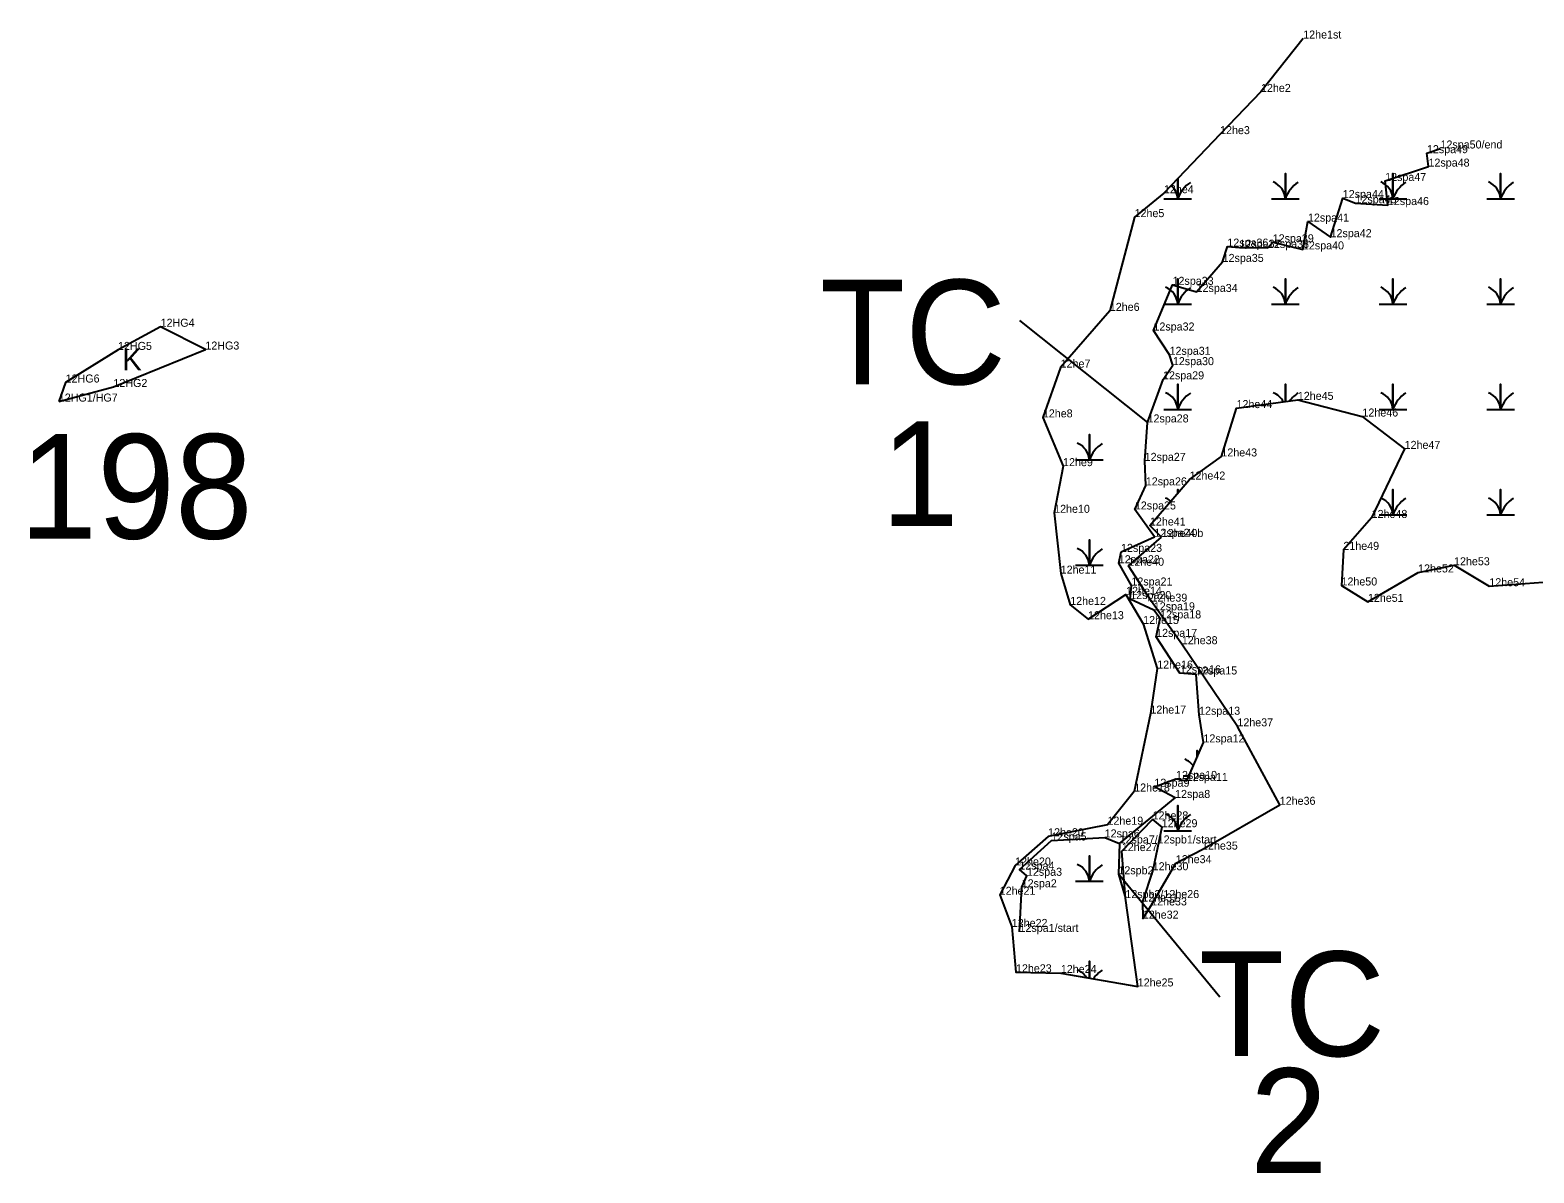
# Model space of a CAD drawing. Extents: x 2072529 to 2268796, y 436423 to 470397.
# Drawn here: x 2236941 to 2237881, y 452007 to 452720 of the extents above; entities that cross this region are included whole.
import ezdxf

# ---------------------------------------------------------------- set-up
doc = ezdxf.new("R2010")
doc.units = 0
for name, color, linetype in [('Default', 7, 'Continuous'), ('Exist Environmental Wetland Boundary', 7, 'Continuous'), ('Exist Environmental Wetland Boundary Cogo Comment', 7, 'Continuous'), ('Exist Environmental Wetland Boundary Cogo Point CELL', 7, 'Continuous'), ('Exist Hydro Jurisdictional Stream or Body of Water NEU Mitigable', 7, 'Continuous'), ('Exist Hydro Jurisdictional Stream or Body of Water NEU Mitigable Cogo Comment', 7, 'Continuous'), ('Exist Hydro Swamp or Marsh', 7, 'Continuous')]:
    doc.layers.add(name, color=color, linetype=linetype)

msp = doc.modelspace()

# ---------------------------------------------------------------- linework, layer by layer
at = {"layer": 'Default'}
for p, q in [((2237559.4, 452538.9), (2237639.51, 452475.3)), ((2237684.72, 452116.26), (2237621.28, 452193.03))]:
    msp.add_line(p, q, dxfattribs=at)
at = {"layer": 'Exist Environmental Wetland Boundary'}
for points in [[(2237736.78, 452715.1), (2237710.39, 452681.74), (2237684.83, 452655.38), (2237649.73, 452618.49), (2237631.39, 452603.53), (2237615.92, 452544.98), (2237585.18, 452509.55), (2237574.08, 452478.45), (2237586.7, 452447.98), (2237581.13, 452418.84), (2237585.21, 452380.85), (2237591.16, 452361.32), (2237602.35, 452352.39), (2237625.96, 452367.84), (2237636.77, 452349.4), (2237645.54, 452321.53), (2237641.29, 452293.42), (2237631.15, 452244.75), (2237614.47, 452224.01), (2237577.35, 452216.62), (2237556.74, 452198.54), (2237547.11, 452180.26), (2237554.66, 452160.16), (2237557.27, 452131.81), (2237585.31, 452131.38), (2237633.37, 452122.99), (2237625.63, 452178.19), (2237623.42, 452207.54), (2237642.65, 452227.33), (2237648.37, 452222.44), (2237642.72, 452195.57), (2237636.26, 452176.03), (2237636.55, 452165.34), (2237641.77, 452173.59), (2237657.15, 452199.99), (2237673.55, 452208.46), (2237722.12, 452236.46), (2237695.65, 452285.45), (2237660.93, 452336.76), (2237642, 452363.36), (2237627.5, 452385.76), (2237648.31, 452403.71)], [(2237648.31, 452403.71), (2237641, 452410.91), (2237665.74, 452439.62), (2237685.64, 452454.05), (2237695.1, 452484.25), (2237733.42, 452489.4), (2237773.59, 452478.91), (2237800.16, 452458.77), (2237779.53, 452415.65), (2237761.89, 452395.71), (2237760.7, 452373.45), (2237777.21, 452363.22), (2237808.59, 452381.6), (2237831.04, 452386.06), (2237853.08, 452372.99), (2237886.71, 452375.42)]]:
    msp.add_lwpolyline(points, dxfattribs=at)
msp.add_lwpolyline([(2236959.12, 452488.33), (2236993.25, 452497.44), (2237050.72, 452520.82), (2237022.73, 452535.06), (2236996.11, 452520.59), (2236963.39, 452500.23)], close=True, dxfattribs=at)
at = {"layer": 'Exist Environmental Wetland Boundary Cogo Point CELL'}
for p, q in [((2237736.78, 452715.1), (2237736.78, 452715.1)), ((2237710.39, 452681.74), (2237710.39, 452681.74)), ((2237684.83, 452655.38), (2237684.83, 452655.38)), ((2237822.56, 452646.42), (2237822.56, 452646.42)), ((2237814.1, 452643.49), (2237814.1, 452643.49)), ((2237787.98, 452626.12), (2237787.98, 452626.12)), ((2237815.08, 452635.1), (2237815.08, 452635.1)), ((2237649.73, 452618.49), (2237649.73, 452618.49)), ((2237761.5, 452615.46), (2237761.5, 452615.46)), ((2237769.46, 452612.21), (2237769.46, 452612.21)), ((2237789.7, 452611.07), (2237789.7, 452611.07)), ((2237631.39, 452603.53), (2237631.39, 452603.53)), ((2237739.75, 452600.76), (2237739.75, 452600.76)), ((2237753.87, 452591.02), (2237753.87, 452591.02)), ((2237689.37, 452585.13), (2237689.37, 452585.13)), ((2237696.94, 452584.48), (2237696.94, 452584.48)), ((2237714.72, 452584.3), (2237714.72, 452584.3)), ((2237717.72, 452587.81), (2237717.72, 452587.81)), ((2237736.6, 452583.39), (2237736.6, 452583.39)), ((2237686.42, 452575.56), (2237686.42, 452575.56)), ((2237655.12, 452561.26), (2237655.12, 452561.26)), ((2237670.15, 452556.8), (2237670.15, 452556.8)), ((2237615.92, 452544.98), (2237615.92, 452544.98)), ((2237022.73, 452535.06), (2237022.73, 452535.06)), ((2237643.19, 452532.72), (2237643.19, 452532.72)), ((2236996.11, 452520.59), (2236996.11, 452520.59)), ((2237050.72, 452520.82), (2237050.72, 452520.82)), ((2237653.26, 452517.53), (2237653.26, 452517.53)), ((2237585.18, 452509.55), (2237585.18, 452509.55)), ((2237655.32, 452511.08), (2237655.32, 452511.08)), ((2236963.39, 452500.23), (2236963.39, 452500.23)), ((2236993.25, 452497.44), (2236993.25, 452497.44)), ((2237649.18, 452502.2), (2237649.18, 452502.2)), ((2236959.12, 452488.33), (2236959.12, 452488.33)), ((2237733.42, 452489.4), (2237733.42, 452489.4)), ((2237574.08, 452478.45), (2237574.08, 452478.45)), ((2237695.1, 452484.25), (2237695.1, 452484.25)), ((2237773.59, 452478.91), (2237773.59, 452478.91)), ((2237639.51, 452475.3), (2237639.51, 452475.3)), ((2237800.16, 452458.77), (2237800.16, 452458.77)), ((2237586.7, 452447.98), (2237586.7, 452447.98)), ((2237637.7, 452451.3), (2237637.7, 452451.3)), ((2237685.64, 452454.05), (2237685.64, 452454.05)), ((2237665.74, 452439.62), (2237665.74, 452439.62)), ((2237638.41, 452435.98), (2237638.41, 452435.98)), ((2237631.58, 452420.93), (2237631.58, 452420.93)), ((2237581.13, 452418.84), (2237581.13, 452418.84)), ((2237641, 452410.91), (2237641, 452410.91)), ((2237779.53, 452415.65), (2237779.53, 452415.65)), ((2237643.81, 452403.89), (2237643.81, 452403.89)), ((2237648.28, 452403.54), (2237648.28, 452403.54)), ((2237622.91, 452394.45), (2237622.91, 452394.45)), ((2237761.89, 452395.71), (2237761.89, 452395.71)), ((2237621.51, 452387.34), (2237621.51, 452387.34)), ((2237627.5, 452385.76), (2237627.5, 452385.76)), ((2237808.59, 452381.6), (2237808.59, 452381.6)), ((2237831.04, 452386.06), (2237831.04, 452386.06)), ((2237585.21, 452380.85), (2237585.21, 452380.85)), ((2237629.41, 452373.43), (2237629.41, 452373.43)), ((2237760.7, 452373.45), (2237760.7, 452373.45)), ((2237853.08, 452372.99), (2237853.08, 452372.99)), ((2237625.96, 452367.84), (2237625.96, 452367.84)), ((2237628.67, 452364.97), (2237628.67, 452364.97)), ((2237642, 452363.36), (2237642, 452363.36)), ((2237777.21, 452363.22), (2237777.21, 452363.22)), ((2237591.16, 452361.32), (2237591.16, 452361.32)), ((2237643.43, 452357.95), (2237643.43, 452357.95)), ((2237602.35, 452352.39), (2237602.35, 452352.39)), ((2237636.77, 452349.4), (2237636.77, 452349.4)), ((2237647.34, 452352.86), (2237647.34, 452352.86)), ((2237644.85, 452341.36), (2237644.85, 452341.36)), ((2237660.93, 452336.76), (2237660.93, 452336.76)), ((2237645.54, 452321.53), (2237645.54, 452321.53)), ((2237659.69, 452318.6), (2237659.69, 452318.6)), ((2237669.84, 452317.85), (2237669.84, 452317.85)), ((2237641.29, 452293.42), (2237641.29, 452293.42)), ((2237671.71, 452292.71), (2237671.71, 452292.71)), ((2237695.65, 452285.45), (2237695.65, 452285.45)), ((2237674.43, 452275.43), (2237674.43, 452275.43)), ((2237657.27, 452252.61), (2237657.27, 452252.61)), ((2237663.99, 452251.34), (2237663.99, 452251.34)), ((2237631.15, 452244.75), (2237631.15, 452244.75)), ((2237643.76, 452247.74), (2237643.76, 452247.74)), ((2237656.7, 452240.74), (2237656.7, 452240.74)), ((2237722.12, 452236.46), (2237722.12, 452236.46)), ((2237614.47, 452224.01), (2237614.47, 452224.01)), ((2237642.65, 452227.33), (2237642.65, 452227.33)), ((2237648.37, 452222.44), (2237648.37, 452222.44)), ((2237577.35, 452216.62), (2237577.35, 452216.62)), ((2237579.46, 452214.18), (2237579.46, 452214.18)), ((2237612.7, 452216.08), (2237612.7, 452216.08)), ((2237622.04, 452212.29), (2237622.04, 452212.29)), ((2237623.42, 452207.54), (2237623.42, 452207.54)), ((2237673.55, 452208.46), (2237673.55, 452208.46)), ((2237556.74, 452198.54), (2237556.74, 452198.54)), ((2237559.38, 452195.98), (2237559.38, 452195.98)), ((2237642.72, 452195.57), (2237642.72, 452195.57)), ((2237657.15, 452199.99), (2237657.15, 452199.99)), ((2237560.83, 452184.92), (2237560.83, 452184.92)), ((2237564.12, 452192.11), (2237564.12, 452192.11)), ((2237621.28, 452193.03), (2237621.28, 452193.03)), ((2237547.11, 452180.26), (2237547.11, 452180.26)), ((2237625.63, 452178.19), (2237625.63, 452178.19)), ((2237625.63, 452178.19), (2237625.63, 452178.19)), ((2237636.26, 452176.03), (2237636.26, 452176.03)), ((2237636.55, 452165.34), (2237636.55, 452165.34)), ((2237641.77, 452173.59), (2237641.77, 452173.59)), ((2237554.66, 452160.16), (2237554.66, 452160.16)), ((2237559.48, 452157.07), (2237559.48, 452157.07)), ((2237557.27, 452131.81), (2237557.27, 452131.81)), ((2237585.31, 452131.38), (2237585.31, 452131.38)), ((2237633.37, 452122.99), (2237633.37, 452122.99))]:
    msp.add_line(p, q, dxfattribs=at)
at = {"layer": 'Exist Hydro Jurisdictional Stream or Body of Water NEU Mitigable'}
for points in [[(2237559.48, 452157.07), (2237560.83, 452184.92), (2237564.12, 452192.11), (2237559.38, 452195.98), (2237579.46, 452214.18), (2237612.7, 452216.08), (2237622.04, 452212.29), (2237656.7, 452240.74), (2237643.76, 452247.74), (2237657.27, 452252.61), (2237663.99, 452251.34), (2237674.43, 452275.43), (2237671.71, 452292.71), (2237669.84, 452317.85), (2237659.69, 452318.6), (2237644.85, 452341.36), (2237647.34, 452352.86), (2237643.43, 452357.95), (2237628.67, 452364.97), (2237629.41, 452373.43), (2237621.51, 452387.34), (2237622.91, 452394.45), (2237643.81, 452403.89), (2237631.58, 452420.93), (2237638.41, 452435.98), (2237637.7, 452451.3), (2237639.51, 452475.3), (2237649.18, 452502.2), (2237655.32, 452511.08), (2237653.26, 452517.53), (2237643.19, 452532.72), (2237655.12, 452561.26), (2237670.15, 452556.8), (2237686.42, 452575.56), (2237689.37, 452585.13), (2237696.94, 452584.48), (2237714.72, 452584.3), (2237717.72, 452587.81), (2237736.6, 452583.39), (2237739.75, 452600.76), (2237753.87, 452591.02), (2237761.5, 452615.46), (2237769.46, 452612.21), (2237789.7, 452611.07), (2237787.98, 452626.12), (2237815.08, 452635.1), (2237814.1, 452643.49), (2237822.56, 452646.42)], [(2237622.04, 452212.29), (2237621.28, 452193.03), (2237625.63, 452178.19)]]:
    msp.add_lwpolyline(points, dxfattribs=at)
at = {"layer": 'Exist Hydro Swamp or Marsh'}
for points in [[(2237649.75, 452615.01), (2237658.36, 452615.01), (2237658.36, 452627.56)], [(2237658.36, 452627.56), (2237658.36, 452615.01), (2237666.96, 452615.01)], [(2237717, 452615.01), (2237725.61, 452615.01), (2237725.61, 452630.79), (2237725.61, 452615.01), (2237734.21, 452615.01)], [(2237784.25, 452615.01), (2237792.86, 452615.01), (2237792.86, 452630.79), (2237792.86, 452615.01), (2237801.46, 452615.01)], [(2237851.5, 452615.01), (2237860.11, 452615.01), (2237860.11, 452630.79), (2237860.11, 452615.01), (2237868.71, 452615.01)], [(2237649.75, 452549.21), (2237658.36, 452549.21), (2237658.36, 452564.99), (2237658.36, 452549.21), (2237666.96, 452549.21)], [(2237717, 452549.21), (2237725.61, 452549.21), (2237725.61, 452564.99), (2237725.61, 452549.21), (2237734.21, 452549.21)], [(2237784.25, 452549.21), (2237792.86, 452549.21), (2237792.86, 452564.99), (2237792.86, 452549.21), (2237801.46, 452549.21)], [(2237851.5, 452549.21), (2237860.11, 452549.21), (2237860.11, 452564.99), (2237860.11, 452549.21), (2237868.71, 452549.21)], [(2237649.75, 452483.41), (2237658.36, 452483.41), (2237658.36, 452499.19), (2237658.36, 452483.41), (2237666.96, 452483.41)], [(2237725.61, 452488.35), (2237725.61, 452499.19), (2237725.61, 452488.35)], [(2237784.25, 452483.41), (2237792.86, 452483.41), (2237792.86, 452499.19), (2237792.86, 452483.41), (2237801.46, 452483.41)], [(2237851.5, 452483.41), (2237860.11, 452483.41), (2237860.11, 452499.19), (2237860.11, 452483.41), (2237868.71, 452483.41)], [(2237594.54, 452451.9), (2237603.15, 452451.9), (2237603.15, 452467.68), (2237603.15, 452451.9), (2237611.75, 452451.9)], [(2237658.36, 452431.05), (2237658.36, 452433.39), (2237658.36, 452431.05)], [(2237784.25, 452417.61), (2237792.86, 452417.61), (2237792.86, 452433.39), (2237792.86, 452417.61), (2237801.46, 452417.61)], [(2237851.5, 452417.61), (2237860.11, 452417.61), (2237860.11, 452433.39), (2237860.11, 452417.61), (2237868.71, 452417.61)], [(2237594.54, 452386.1), (2237603.15, 452386.1), (2237603.15, 452401.88), (2237603.15, 452386.1), (2237611.75, 452386.1)], [(2237649.75, 452351.81), (2237650.22, 452351.81)], [(2237670.4, 452266.12), (2237670.4, 452270.28), (2237670.4, 452266.12)], [(2237661.79, 452254.5), (2237665.36, 452254.5)], [(2237649.75, 452220.21), (2237658.36, 452220.21), (2237658.36, 452235.99), (2237658.36, 452220.21), (2237666.96, 452220.21)], [(2237594.54, 452188.7), (2237603.15, 452188.7), (2237603.15, 452204.48), (2237603.15, 452188.7), (2237611.75, 452188.7)], [(2237603.15, 452128.27), (2237603.15, 452138.68), (2237603.15, 452128.27)]]:
    msp.add_lwpolyline(points, dxfattribs=at)
for centre, radius, start, end in [((2237646.09, 452614.12), 12.3, 4.14034, 48.18639), ((2237676.6, 452608.95), 19.22, 122.12745, 161.62219), ((2237713.34, 452614.12), 12.3, 4.14034, 67.53497), ((2237743.85, 452608.95), 19.22, 122.12745, 161.62219), ((2237780.59, 452614.12), 12.3, 4.14034, 67.53497), ((2237811.1, 452608.95), 19.22, 122.12745, 161.62219), ((2237847.84, 452614.12), 12.3, 4.14034, 67.53497), ((2237878.35, 452608.95), 19.22, 122.12745, 161.62219), ((2237646.09, 452548.32), 12.3, 4.14034, 67.53497), ((2237676.6, 452543.15), 19.22, 122.12745, 161.62219), ((2237713.34, 452548.32), 12.3, 4.14034, 67.53497), ((2237743.85, 452543.15), 19.22, 122.12745, 161.62219), ((2237780.59, 452548.32), 12.3, 4.14034, 67.53497), ((2237811.1, 452543.15), 19.22, 122.12745, 161.62219), ((2237847.84, 452548.32), 12.3, 4.14034, 67.53497), ((2237878.35, 452543.15), 19.22, 122.12745, 161.62219), ((2237646.09, 452482.52), 12.3, 4.14034, 67.53497), ((2237676.6, 452477.35), 19.22, 122.12745, 161.62219), ((2237713.34, 452482.52), 12.3, 27.3455, 67.53497), ((2237743.85, 452477.35), 19.22, 122.12745, 143.73212), ((2237780.59, 452482.52), 12.3, 4.14034, 67.53497), ((2237811.1, 452477.35), 19.22, 122.12745, 161.62219), ((2237847.84, 452482.52), 12.3, 4.14034, 67.53497), ((2237878.35, 452477.35), 19.22, 122.12745, 161.62219), ((2237590.88, 452451.01), 12.3, 4.14034, 67.53497), ((2237621.39, 452445.84), 19.22, 122.12745, 161.62219), ((2237646.09, 452416.72), 12.3, 49.54408, 67.53497), ((2237780.59, 452416.72), 12.3, 4.14034, 66.74681), ((2237811.1, 452411.55), 19.22, 122.12745, 161.62219), ((2237847.84, 452416.72), 12.3, 4.14034, 67.53497), ((2237878.35, 452411.55), 19.22, 122.12745, 161.62219), ((2237590.88, 452385.21), 12.3, 4.14034, 67.53497), ((2237621.39, 452380.04), 19.22, 122.12745, 161.62219), ((2237658.13, 452253.61), 12.3, 35.8517, 67.53497), ((2237646.09, 452219.32), 12.3, 4.14034, 67.53497), ((2237676.6, 452214.15), 19.22, 122.12745, 161.62219), ((2237590.88, 452187.81), 12.3, 4.14034, 67.53497), ((2237621.39, 452182.64), 19.22, 122.12745, 161.62219), ((2237590.88, 452122.01), 12.3, 32.37404, 67.53497), ((2237621.39, 452116.84), 19.22, 122.12745, 145.10239)]:
    msp.add_arc(centre, radius, start, end, dxfattribs=at)

# ---------------------------------------------------------------- texts
at = {"layer": 'Default'}
for s, p in [('TC', (2237434.63, 452499.11)), ('1', (2237472.89, 452410.7)), ('198', (2236934.5, 452402.68)), ('TC', (2237671.56, 452079.48)), ('2', (2237703.45, 452006.51))]:
    msp.add_text(s, height=65.34, dxfattribs=at).set_placement(p)
at = {"layer": 'Exist Environmental Wetland Boundary Cogo Comment'}
for s, p in [('12he1st', (2237736.78, 452715.1)), ('12he2', (2237710.39, 452681.74)), ('12he3', (2237684.83, 452655.38)), ('12he4', (2237649.73, 452618.49)), ('12he5', (2237631.39, 452603.53)), ('12he6', (2237615.92, 452544.98)), ('12HG4', (2237022.73, 452535.06)), ('12HG5', (2236996.11, 452520.59)), ('12HG3', (2237050.72, 452520.82)), ('12he7', (2237585.18, 452509.55)), ('12HG6', (2236963.39, 452500.23)), ('12HG2', (2236993.25, 452497.44)), ('12he45', (2237733.42, 452489.4)), ('12HG1/HG7', (2236959.12, 452488.33)), ('12he44', (2237695.1, 452484.25)), ('12he8', (2237574.08, 452478.45)), ('12he46', (2237773.8, 452478.98)), ('12he43', (2237685.64, 452454.05)), ('12he47', (2237800.16, 452458.77)), ('12he9', (2237586.7, 452447.98)), ('12he42', (2237665.74, 452439.62)), ('12he10', (2237581.13, 452418.84)), ('12he48', (2237779.53, 452415.65)), ('12he41', (2237641, 452410.91)), ('21he49', (2237761.89, 452395.71)), ('12he40', (2237627.5, 452385.76)), ('12he53', (2237831.04, 452386.06)), ('12he11', (2237585.21, 452380.85)), ('12he52', (2237808.59, 452381.6)), ('12he50', (2237760.7, 452373.45)), ('12he54', (2237853.08, 452372.99)), ('12he12', (2237591.16, 452361.32)), ('12he39', (2237642, 452363.36)), ('12he51', (2237777.21, 452363.22)), ('12he13', (2237602.35, 452352.39)), ('12he15', (2237636.77, 452349.4)), ('12he38', (2237660.93, 452336.76)), ('12he16', (2237645.54, 452321.53)), ('12he17', (2237641.29, 452293.42)), ('12he37', (2237695.65, 452285.45)), ('12he18', (2237631.15, 452244.75)), ('12spa11', (2237663.99, 452251.34)), ('12he36', (2237722.12, 452236.46)), ('12he28', (2237642.65, 452227.33)), ('12he20', (2237577.35, 452216.82)), ('12he19', (2237614.47, 452224.01)), ('12he29', (2237648.37, 452222.44)), ('12he27', (2237623.42, 452207.54)), ('12he35', (2237673.55, 452208.46)), ('12he20', (2237556.74, 452198.54)), ('12he34', (2237657.15, 452199.99)), ('12he30', (2237642.72, 452195.57)), ('12he21', (2237547.11, 452180.26)), ('12he31', (2237636.26, 452176.03)), ('12he33', (2237641.77, 452173.59)), ('12he22', (2237554.66, 452160.16)), ('12he32', (2237636.55, 452165.34)), ('12he23', (2237557.27, 452131.81)), ('12he24', (2237585.31, 452131.38)), ('12he25', (2237633.37, 452122.99))]:
    msp.add_text(s, height=5, dxfattribs=at).set_placement(p)
at = {"layer": 'Exist Hydro Jurisdictional Stream or Body of Water NEU Mitigable Cogo Comment'}
for s, p in [('12spa49', (2237814.1, 452643.49)), ('12spa50/end', (2237822.56, 452646.42)), ('12spa48', (2237815.08, 452635.1)), ('12spa47', (2237787.98, 452626.12)), ('12spa44', (2237761.5, 452615.46)), ('12spa45', (2237769.46, 452612.21)), ('12spa46', (2237789.7, 452611.07)), ('12spa41', (2237739.75, 452600.76)), ('12spa36', (2237689.37, 452585.13)), ('12spa37', (2237696.94, 452584.48)), ('12spa38', (2237714.72, 452584.3)), ('12spa39', (2237717.72, 452587.81)), ('12spa40', (2237736.6, 452583.39)), ('12spa42', (2237753.87, 452591.02)), ('12spa35', (2237686.42, 452575.56)), ('12spa33', (2237655.12, 452561.26)), ('12spa34', (2237670.15, 452556.8)), ('12spa32', (2237643.19, 452532.72)), ('12spa31', (2237653.26, 452517.53)), ('12spa30', (2237655.32, 452511.08)), ('12spa29', (2237649.18, 452502.2)), ('12spa28', (2237639.51, 452475.3)), ('12spa27', (2237637.7, 452451.3)), ('12spa26', (2237638.41, 452435.98)), ('12spa25', (2237631.58, 452420.93)), ('12spa24', (2237643.81, 452403.89)), ('12he40b', (2237648.31, 452403.71)), ('12spa22', (2237621.51, 452387.34)), ('12spa23', (2237622.91, 452394.45)), ('12he14', (2237626.1, 452367.62)), ('12spa21', (2237629.41, 452373.43)), ('12spa20', (2237628.67, 452364.97)), ('12spa19', (2237643.43, 452357.95)), ('12spa18', (2237647.34, 452352.86)), ('12spa17', (2237644.85, 452341.36)), ('12spa16', (2237659.69, 452318.6)), ('12spa15', (2237669.84, 452317.85)), ('12spa13', (2237671.71, 452292.71)), ('12spa12', (2237674.43, 452275.43)), ('12spa9', (2237643.76, 452247.74)), ('12spa10', (2237657.27, 452252.61)), ('12spa8', (2237656.7, 452240.74)), ('12spa5', (2237579.46, 452214.18)), ('12spa6', (2237612.7, 452216.08)), ('12spa7/12spb1/start', (2237622.04, 452212.29)), ('12spa4', (2237559.38, 452195.98)), ('12spa3', (2237564.12, 452192.11)), ('12spb2', (2237621.28, 452193.03)), ('12spa2', (2237560.83, 452184.92)), ('12spb3/12he26', (2237625.63, 452178.19)), ('12spa1/start', (2237559.48, 452157.07))]:
    msp.add_text(s, height=5, dxfattribs=at).set_placement(p)
at = {"layer": 'Exist Hydro Swamp or Marsh'}
msp.add_text('K', height=13.6, dxfattribs=at).set_placement((2236998.76, 452507.92))

doc.saveas('drawing.dxf')
